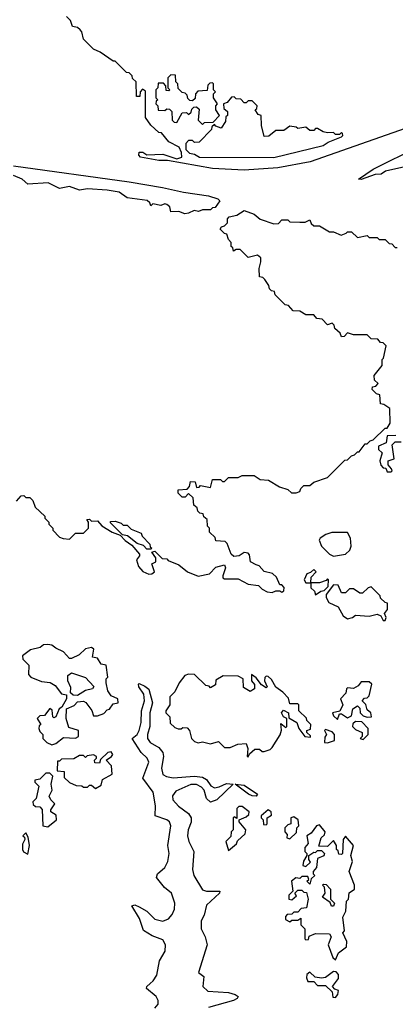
# Model space of a CAD drawing. Extents: x 2494106 to 2685573, y 758056 to 915185.
# Tile 422 of 507: x 2671714 to 2673606, y 835645 to 840609. Entities that reach past the tile are written whole.
import ezdxf

# ---------------------------------------------------------------- set-up
doc = ezdxf.new("R2010")
doc.units = 0

msp = doc.modelspace()

# ---------------------------------------------------------------- linework, layer by layer
at = {"layer": '0CON05XD'}
for points in [[(2673688.9, 840071.1), (2673178, 839891.9), (2673015, 839861.8), (2672845, 839849.4), (2672685, 839858), (2672458.3, 839898.3), (2672415, 839899.4), (2672322.5, 839915), (2672313.3, 839925), (2672315, 839940), (2672335, 839940), (2672355, 839927.5), (2672435, 839930), (2672505, 839908), (2672530, 839915), (2672529.3, 839939.3), (2672516.7, 839966.7), (2672465, 839992.5), (2672428.3, 840038.3), (2672415, 840040), (2672375, 840077.5), (2672347.5, 840115), (2672348.3, 840248.3), (2672331.7, 840258.3), (2672320, 840245), (2672318.3, 840221.7), (2672301.7, 840221.7), (2672300, 840295), (2672281.7, 840311.7), (2672280, 840325), (2672265, 840340), (2672251.7, 840341.7), (2672195, 840400), (2672185, 840400), (2672120, 840445), (2672085, 840460), (2672035, 840510), (2672027, 840547), (2672018.3, 840558.3), (2672005, 840570), (2671980, 840575), (2671970, 840605), (2671950, 840625)], [(2672635, 840080), (2672645, 840090), (2672688.3, 840091.7), (2672720, 840125), (2672702.5, 840155), (2672702.5, 840175), (2672710, 840185), (2672690, 840215), (2672690, 840235), (2672700, 840245), (2672690, 840255), (2672690, 840285), (2672685, 840290), (2672671.7, 840288.3), (2672661.7, 840278.3), (2672658.3, 840251.7), (2672611.7, 840248.3), (2672600, 840235), (2672598.3, 840211.7), (2672585, 840200), (2672571.7, 840201.7), (2672561.7, 840211.7), (2672558.3, 840228.3), (2672548.3, 840238.3), (2672531.7, 840241.7), (2672511.7, 840261.7), (2672510, 840285), (2672500, 840295), (2672498.3, 840328.3), (2672475, 840330), (2672460, 840315), (2672460, 840265), (2672470, 840255), (2672465, 840250), (2672451.7, 840251.7), (2672450, 840275), (2672438.3, 840288.3), (2672411.7, 840288.3), (2672410, 840265), (2672400, 840255), (2672400, 840215), (2672410, 840205), (2672401.7, 840198.3), (2672400, 840185), (2672410, 840175), (2672411.7, 840151.7), (2672445, 840150), (2672455, 840160), (2672468.3, 840158.3), (2672480, 840145), (2672481.7, 840101.7), (2672491.7, 840091.7), (2672505, 840090), (2672531.7, 840138.3), (2672555, 840140), (2672565, 840130), (2672578.3, 840141.7), (2672581.7, 840158.3), (2672591.7, 840168.3), (2672605, 840170), (2672617.5, 840157.5), (2672612.5, 840102.5), (2672635, 840080)], [(2672995, 839913.8), (2673243.3, 839975), (2673268, 839992), (2673335, 840017.5), (2673342.5, 840025), (2673340, 840035), (2673335, 840040), (2673325, 840030), (2673305, 840030), (2673295, 840040), (2673265, 840037.5), (2673243, 840043), (2673215, 840060), (2673205, 840060), (2673195, 840050), (2673175, 840050), (2673155, 840067.5), (2673115, 840060), (2673107, 840067), (2673075, 840072.5), (2673045, 840050), (2673005, 840050), (2672968.3, 840021.7), (2672945, 840020), (2672932.5, 840075), (2672930, 840125), (2672915, 840130), (2672900, 840155), (2672908.3, 840161.7), (2672910, 840175), (2672885, 840200), (2672865, 840200), (2672855, 840190), (2672845, 840190), (2672828.3, 840208.3), (2672805, 840210), (2672795, 840220), (2672781.7, 840218.3), (2672758.3, 840191.7), (2672740, 840185), (2672741.7, 840161.7), (2672760, 840145), (2672760, 840125), (2672751.7, 840118.3), (2672750, 840095), (2672728.3, 840061.7), (2672701.7, 840071.7), (2672695, 840080), (2672681.7, 840068.3), (2672680, 840055), (2672618.3, 839991.7), (2672595, 839990), (2672585, 840000), (2672565, 840000), (2672550, 839985), (2672550, 839955), (2672570, 839935), (2672595, 839930), (2672620, 839915), (2672995, 839913.8)], [(2673670, 839870), (2673557.5, 839845), (2673535, 839830), (2673505, 839827.5), (2673435, 839803.3), (2673420, 839805), (2673494.2, 839855), (2673725, 839969.4)], [(2671682.1, 839872.1), (2672265, 839790.4), (2672432.6, 839762.6), (2672538.3, 839738.3), (2672665, 839721.1), (2672712.5, 839705), (2672722.5, 839695), (2672698.3, 839661.7), (2672685, 839660), (2672675, 839650), (2672635, 839650), (2672615, 839642.5), (2672593.6, 839646.4), (2672565, 839632.5), (2672545, 839630)], [(2672545, 839630), (2672515, 839642.5), (2672475, 839640), (2672470, 839665), (2672455, 839677.5), (2672445, 839680), (2672425, 839672.5), (2672385, 839680), (2672375, 839670), (2672370, 839685), (2672356.4, 839696.4), (2672255, 839710), (2672215, 839738.8), (2672155, 839750), (2672055, 839755.8), (2672015, 839750), (2671965, 839768), (2671915, 839758), (2671856.8, 839786.8), (2671755, 839780), (2671726.7, 839805), (2671683, 839823)], [(2672928.3, 839388.3), (2672928.3, 839408.3), (2672911.7, 839421.7), (2672865, 839410), (2672825, 839450), (2672805, 839450), (2672791.7, 839441.7), (2672788.3, 839458.3), (2672780, 839465), (2672780, 839485), (2672765, 839500), (2672757, 839527), (2672745, 839530), (2672723, 839553), (2672730, 839565), (2672745, 839570), (2672760, 839585), (2672760, 839605), (2672770, 839615), (2672807, 839623), (2672845, 839647.5), (2672895, 839627.5), (2672925, 839603.3), (2672995, 839580), (2673018.3, 839581.7), (2673035, 839600), (2673065, 839600), (2673075, 839590), (2673125, 839587.5), (2673151.7, 839588.3), (2673175, 839600), (2673181.7, 839581.7), (2673195, 839570), (2673225, 839570), (2673275, 839540), (2673295, 839540), (2673333, 839523), (2673358.3, 839531.7), (2673365, 839540), (2673385, 839540), (2673415, 839510), (2673465, 839520), (2673475, 839510), (2673515, 839510), (2673525, 839500), (2673555, 839500), (2673575, 839480), (2673588.3, 839478.3), (2673605, 839460), (2673615, 839460)], [(2671698.3, 838181.7), (2671721.7, 838208.3), (2671735, 838210), (2671745, 838200), (2671765, 838200), (2671780, 838185), (2671791.7, 838151.7), (2671840, 838105), (2671840, 838095), (2671860, 838075), (2671860, 838065), (2671880, 838045), (2671880, 838035), (2671915, 838000), (2671933, 837993), (2671965, 837990), (2671995, 838020), (2672035, 838020), (2672060, 838045), (2672060, 838075), (2672051.7, 838088.3), (2672065, 838090), (2672075, 838080), (2672105, 838082.5), (2672127, 838057), (2672180, 838025), (2672220, 838010), (2672245, 837983.3), (2672279.3, 837959.3), (2672317.5, 837915), (2672317.5, 837905), (2672302.5, 837885), (2672311.7, 837851.7), (2672335, 837827.5), (2672365, 837813.3), (2672380, 837815), (2672392.5, 837825), (2672380, 837865), (2672400, 837875), (2672400, 837895), (2672380, 837925), (2672395, 837930), (2672431.7, 837891.7), (2672455, 837890), (2672461.7, 837881.7), (2672515, 837860), (2672560, 837825), (2672613, 837803), (2672670, 837815), (2672701.7, 837848.3), (2672745, 837860), (2672750, 837845), (2672736.7, 837805), (2672737.5, 837795), (2672745, 837790), (2672815, 837790), (2672865, 837763.3), (2672917, 837757), (2672935, 837737.5), (2672960, 837725), (2672985, 837721.2), (2673005, 837730), (2673025, 837730), (2673035, 837723.3), (2673045, 837730), (2673047, 837747), (2673035, 837760), (2673025, 837760), (2673008.3, 837798.3), (2672987, 837817), (2672945, 837827.5), (2672920, 837855), (2672905, 837860), (2672877.5, 837875), (2672871.7, 837911.7), (2672865, 837920), (2672845, 837922.5), (2672820, 837905), (2672793, 837903), (2672780, 837915), (2672758.3, 837968.3), (2672748.3, 837978.3), (2672701.7, 837981.7), (2672698.3, 837998.3), (2672670, 838025), (2672670, 838045), (2672660, 838055), (2672658.3, 838088.3), (2672641.7, 838101.7), (2672638.3, 838118.3), (2672621.7, 838121.7), (2672611.7, 838131.7), (2672608.3, 838148.3), (2672591.7, 838161.7), (2672588.3, 838198.3), (2672565, 838220), (2672548.3, 838201.7), (2672531.7, 838201.7), (2672511.7, 838221.7), (2672511.7, 838238.3), (2672558.3, 838241.7), (2672570, 838255), (2672575, 838280), (2672598.3, 838278.3), (2672605, 838250), (2672618.3, 838251.7), (2672625, 838260), (2672675, 838250), (2672685, 838290), (2672725, 838290), (2672735, 838280), (2672745, 838280), (2672765, 838300), (2672815, 838300), (2672835, 838310), (2672895, 838310), (2672925, 838290), (2672967, 838287), (2673023, 838253), (2673065, 838240), (2673083, 838223), (2673107, 838223), (2673125, 838230), (2673130, 838245), (2673145, 838260), (2673175, 838260), (2673195, 838277.5), (2673265, 838300), (2673351.7, 838388.3), (2673365, 838390), (2673385, 838410), (2673400, 838415), (2673415, 838430), (2673425, 838430), (2673455, 838470), (2673465, 838470), (2673480, 838485), (2673495, 838490), (2673555, 838550), (2673565, 838550), (2673580, 838575), (2673578.3, 838648.3), (2673548.3, 838668.3), (2673531.7, 838671.7), (2673528.3, 838718.3), (2673511.7, 838721.7), (2673490, 838745), (2673491.7, 838758.3), (2673508.3, 838761.7), (2673520, 838775), (2673501.7, 838791.7), (2673500, 838815), (2673540, 838865), (2673540, 838895), (2673547, 838903), (2673560, 838965), (2673545, 838980), (2673531.7, 838981.7), (2673518.3, 838998.3), (2673485, 839000), (2673465, 839020), (2673395, 839020), (2673365, 839030), (2673348.3, 839011.7), (2673335, 839010), (2673328.3, 839028.3), (2673301.7, 839051.7), (2673298.3, 839068.3), (2673288.3, 839078.3), (2673265, 839070), (2673238.3, 839098.3), (2673211.7, 839101.7), (2673195, 839120), (2673155, 839120), (2673125, 839140), (2673091.7, 839141.7), (2673068.3, 839168.3), (2673051.7, 839171.7), (2673001.7, 839221.7), (2672998.3, 839238.3), (2672981.7, 839241.7), (2672971.7, 839251.7), (2672968.3, 839268.3), (2672948.3, 839298.3), (2672938.3, 839308.3), (2672921.7, 839311.7), (2672920, 839355), (2672928.3, 839388.3)], [(2673608.3, 838511.7), (2673565, 838510), (2673560, 838475), (2673521.7, 838458.3), (2673521.7, 838441.7), (2673540, 838425), (2673527.5, 838385), (2673533, 838363), (2673545, 838350), (2673558.3, 838348.3), (2673565, 838330), (2673585, 838330)], [(2673585, 838330), (2673590, 838335), (2673587.5, 838345), (2673570, 838365), (2673570, 838385), (2673600, 838395), (2673590, 838465), (2673605, 838480), (2673635, 838480)], [(2672375, 837940), (2672355, 837940), (2672338.3, 837958.3), (2672305, 837967.5), (2672257, 838007), (2672231.7, 838011.7), (2672171.7, 838071.7), (2672171.7, 838078.3), (2672195, 838080), (2672225, 838070), (2672235, 838060), (2672255, 838060), (2672275, 838040), (2672325, 838020), (2672330, 838005), (2672370, 837965), (2672371.7, 837951.7), (2672380, 837945), (2672375, 837940)], [(2673295, 837903.8), (2673355.9, 837914.1), (2673376.7, 837935), (2673383.8, 837955), (2673381.2, 837995), (2673365, 838023.3), (2673287.3, 838022.7), (2673256.1, 838013.9), (2673227.5, 837995), (2673222.5, 837985), (2673233.9, 837953.9), (2673274, 837914), (2673295, 837903.8)], [(2673205, 837710), (2673231.7, 837728.3), (2673248.3, 837731.7), (2673268.3, 837751.7), (2673270, 837785), (2673265, 837790), (2673258.3, 837781.7), (2673225, 837770), (2673180, 837770), (2673181.7, 837798.3), (2673207.5, 837825), (2673195, 837837.5), (2673178.3, 837821.7), (2673160, 837815), (2673147.5, 837785), (2673155, 837770), (2673180, 837770), (2673180, 837745), (2673198.3, 837728.3), (2673205, 837710)], [(2673555, 837580), (2673560, 837595), (2673552.5, 837615), (2673567.5, 837635), (2673567, 837667), (2673555, 837670), (2673531.7, 837691.7), (2673530, 837705), (2673485, 837750), (2673470, 837745), (2673441.7, 837718.3), (2673428.3, 837718.3), (2673395, 837740), (2673375, 837740), (2673355, 837720), (2673335, 837720), (2673318.3, 837758.3), (2673295, 837760), (2673258.3, 837711.7), (2673257.5, 837695), (2673270.7, 837670.7), (2673318.3, 837648.3), (2673343.9, 837603.9), (2673365, 837587.5), (2673390, 837595), (2673405, 837607.5), (2673475, 837602.5), (2673515, 837612.5), (2673533.8, 837603.8), (2673545, 837580), (2673555, 837580)], [(2671875, 836952.5), (2671895, 836960), (2671935, 836990), (2671995, 836987.5), (2672010, 836995), (2672010, 837025), (2671960.7, 837040.7), (2671947.5, 837085), (2671950, 837135), (2671988.3, 837151.7), (2672005, 837170), (2672035, 837172.5), (2672046.7, 837166.7), (2672076.7, 837126.7), (2672085, 837100), (2672105, 837100), (2672138.3, 837111.7), (2672155, 837130), (2672166.7, 837133.3), (2672185, 837160), (2672210, 837165), (2672207.5, 837185), (2672175, 837200), (2672157.5, 837225), (2672150, 837265), (2672150, 837285), (2672157.5, 837295), (2672150, 837355), (2672125, 837360), (2672105, 837390), (2672080, 837395), (2672087.5, 837435), (2672075, 837443.3), (2672045, 837436.7), (2672013.6, 837406.4), (2671975, 837387.5), (2671965, 837387.5), (2671935, 837422.5), (2671895, 837440), (2671875, 837455.8), (2671855, 837458.8), (2671833, 837457), (2671817, 837443), (2671768.3, 837431.7), (2671728.3, 837401.7), (2671730, 837385), (2671760, 837355), (2671758.3, 837308.3), (2671770, 837295), (2671823, 837273), (2671867, 837267), (2671893, 837253), (2671925, 837210), (2671950, 837205), (2671950, 837185), (2671926.7, 837143.3), (2671912.5, 837135), (2671896.4, 837093.6), (2671885, 837090), (2671880, 837095), (2671877, 837127), (2671865, 837136.7), (2671838.3, 837101.7), (2671815, 837100), (2671802.5, 837085), (2671820, 837055), (2671811.7, 837048.3), (2671810, 837035), (2671815, 837020), (2671830, 837005), (2671830, 836985), (2671850, 836965), (2671875, 836952.5)], [(2672005, 837202.5), (2671983, 837203), (2671970, 837215), (2671971.7, 837241.7), (2671956.7, 837275), (2671957, 837303), (2671975, 837316.7), (2672045, 837292.5), (2672087, 837247), (2672080, 837235), (2672045, 837227.5), (2672005, 837202.5)], [(2672395, 835626.2), (2672411.1, 835645), (2672411.8, 835665), (2672401.2, 835685), (2672352.5, 835725), (2672354.2, 835735), (2672370.6, 835749.4), (2672386.8, 835763.2), (2672405, 835792.5), (2672417.5, 835865), (2672447, 835913), (2672448.9, 835945), (2672435, 835970.6), (2672380.5, 835990.5), (2672337.5, 836017.5), (2672318.1, 836078.1), (2672278.3, 836141.7), (2672294.1, 836145.9), (2672315, 836136.9), (2672355, 836113.8), (2672394.3, 836074.2), (2672435, 836064.6), (2672463.6, 836076.4), (2672482.2, 836097.8), (2672493, 836125), (2672495.3, 836155), (2672479.2, 836205), (2672444.1, 836234.1), (2672403.1, 836285), (2672407.6, 836302.4), (2672445.6, 836334.3), (2672459.7, 836365), (2672467.1, 836405), (2672460, 836445), (2672474.7, 836544.7), (2672467.7, 836565), (2672455, 836574.7), (2672395.7, 836595.7), (2672397.8, 836645), (2672386.6, 836715), (2672334.6, 836785), (2672364.7, 836865), (2672356.2, 836885), (2672326, 836915), (2672280.8, 836985), (2672305, 837005.5), (2672315.2, 837024.8), (2672325.4, 837065), (2672327.9, 837125), (2672342.5, 837175), (2672339.3, 837209.3), (2672314.3, 837245), (2672311.7, 837258.3), (2672315, 837262.5), (2672345, 837249.4), (2672365, 837233.8), (2672382.5, 837165), (2672368.7, 837115), (2672369.1, 837045), (2672357.5, 837005), (2672358.2, 836985), (2672371.5, 836965), (2672415, 836939.2), (2672435.3, 836915), (2672438.2, 836895), (2672427.4, 836835), (2672434.3, 836804.3), (2672453.4, 836793.4), (2672486.6, 836786.6), (2672595, 836794.7), (2672635, 836790.8), (2672655, 836777.7), (2672676.4, 836746.4), (2672695, 836736.4), (2672719.5, 836740.5), (2672755, 836757.5), (2672790, 836755), (2672706.2, 836675), (2672675, 836664.2), (2672655, 836682.2), (2672643.4, 836725), (2672630, 836740), (2672605, 836752.8), (2672576.2, 836753.8), (2672499.9, 836720.1), (2672484.3, 836695.7), (2672485.7, 836675.7), (2672513.1, 836643.1), (2672565, 836606.1), (2672577.1, 836585), (2672577.6, 836562.5), (2672562.6, 836525), (2672558.4, 836495), (2672566, 836466), (2672591.4, 836415), (2672584.3, 836324.3), (2672590.4, 836295), (2672635, 836221.5), (2672654.7, 836214.7), (2672722.5, 836215), (2672721.2, 836205), (2672655.3, 836145), (2672643.3, 836095), (2672628.5, 836065), (2672628.5, 836025), (2672648.1, 835985), (2672657.5, 835945), (2672614.2, 835805), (2672641.2, 835785), (2672637.1, 835735), (2672661.5, 835711.5), (2672765, 835704.6), (2672800, 835695), (2672813.8, 835685), (2672810, 835675), (2672791.2, 835665), (2672665, 835628.4)], [(2672865, 836892.5), (2672871.7, 836908.3), (2672898.3, 836931.7), (2672921.7, 836931.7), (2672935, 836920), (2672945, 836920), (2672975, 836930), (2672985, 836940), (2673026.7, 837003.3), (2673033, 837027), (2673030, 837060), (2673055, 837040), (2673060, 837045), (2673060, 837085), (2673043.6, 837093.6), (2673033.3, 837115), (2673042.5, 837127.5), (2673067.5, 837115), (2673070, 837090), (2673110, 837065), (2673120, 837035), (2673150, 836995), (2673178.3, 836991.7), (2673178.3, 836998.3), (2673160, 837015), (2673160, 837025), (2673178.3, 837031.7), (2673180, 837055), (2673160, 837075), (2673158.3, 837088.3), (2673120, 837125), (2673120, 837155), (2673115, 837160), (2673075, 837160), (2673068.3, 837188.3), (2673039.3, 837219.3), (2673003.6, 837243.6), (2672983, 837283), (2672965, 837297.5), (2672955, 837300), (2672948.3, 837291.7), (2672947.5, 837275), (2672960, 837245), (2672955, 837240), (2672932.5, 837255), (2672905, 837290), (2672881.7, 837308.3), (2672882.5, 837275), (2672897, 837257), (2672897.5, 837235), (2672875, 837222.5), (2672841.7, 837241.7), (2672840, 837285), (2672815, 837300), (2672738.3, 837301.7), (2672701.7, 837278.3), (2672700, 837255), (2672675, 837240), (2672668.3, 837248.3), (2672651.7, 837251.7), (2672595, 837307.5), (2672565, 837310), (2672545, 837302.5), (2672517.5, 837265), (2672495, 837220), (2672470, 837195), (2672470, 837155), (2672450, 837125), (2672450, 837115), (2672470, 837095), (2672471.7, 837061.7), (2672495, 837040), (2672513, 837033), (2672527, 837033), (2672535, 837040), (2672558.3, 837038.3), (2672570, 837025), (2672580, 836985), (2672595, 836970), (2672613.6, 836963.6), (2672635, 836967.5), (2672675, 836957.5), (2672715, 836970), (2672745, 836940), (2672775, 836940), (2672813, 836957), (2672855, 836960), (2672862.5, 836935), (2672860, 836895), (2672865, 836892.5)], [(2673315, 837080), (2673325, 837110), (2673335, 837110), (2673365, 837090), (2673385, 837100), (2673392.5, 837135), (2673415, 837150), (2673427.5, 837137.5), (2673430, 837115), (2673445, 837100), (2673465, 837092.5), (2673486.4, 837093.6), (2673482.5, 837115), (2673465, 837130), (2673457, 837157), (2673440, 837175), (2673451.7, 837188.3), (2673465, 837190), (2673475, 837200), (2673488.3, 837258.3), (2673475, 837270), (2673435, 837270), (2673419.3, 837250.7), (2673395, 837237.5), (2673365, 837240), (2673360, 837235), (2673357, 837213), (2673330, 837185), (2673342.5, 837155), (2673327.5, 837122.5), (2673290, 837115), (2673295, 837100), (2673315, 837080)], [(2673445, 836980), (2673470, 837005), (2673470, 837035), (2673438.3, 837068.3), (2673405, 837070), (2673391.7, 837058.3), (2673390, 837045), (2673405, 837030), (2673440, 837015), (2673440, 836995), (2673430, 836985), (2673445, 836980)], [(2673265, 836962.5), (2673300, 836975), (2673300, 837005), (2673288.3, 837018.3), (2673255, 837030), (2673250, 837025), (2673260, 837005), (2673251.7, 836991.7), (2673250, 836965), (2673265, 836962.5)], [(2672095, 836732.5), (2672125, 836750), (2672131.7, 836778.3), (2672180, 836805), (2672177, 836847), (2672150, 836875), (2672176.1, 836893.9), (2672182.5, 836905), (2672175, 836917.5), (2672157.5, 836915), (2672121.7, 836878.3), (2672115, 836860), (2672091.7, 836861.7), (2672090, 836875), (2672100, 836885), (2672100, 836895), (2672085, 836902.5), (2672053, 836897), (2672045, 836890), (2672035, 836900), (2672015, 836900), (2671987, 836883), (2671925, 836880), (2671915, 836870), (2671905, 836870), (2671901.7, 836821.7), (2671938.3, 836818.3), (2671938.3, 836788.3), (2671965, 836762.5), (2671998.3, 836748.3), (2672027, 836747), (2672035, 836740), (2672055, 836740), (2672065, 836750), (2672075, 836750), (2672095, 836732.5)], [(2671855, 836540), (2671900, 836575), (2671898.3, 836598.3), (2671870, 836615), (2671870, 836625), (2671890, 836655), (2671870, 836675), (2671862.5, 836695), (2671877.5, 836725), (2671872.5, 836755), (2671880, 836795), (2671865, 836810), (2671845, 836810), (2671815, 836780), (2671790, 836775), (2671790, 836765), (2671810, 836745), (2671797, 836683), (2671780, 836665), (2671781.7, 836651.7), (2671793, 836643), (2671815, 836640), (2671827, 836627), (2671830, 836545), (2671855, 836540)], [(2672905, 836694.5), (2672885, 836695.6), (2672865.8, 836705), (2672800, 836755), (2672845, 836749.4), (2672912.5, 836705), (2672905, 836694.5)], [(2672765, 836420), (2672806.4, 836453.6), (2672811.7, 836468.3), (2672850, 836505), (2672852.5, 836525), (2672820, 836565), (2672820, 836575), (2672855, 836590), (2672868.3, 836601.7), (2672870, 836615), (2672835, 836642.5), (2672818.3, 836641.7), (2672808.3, 836631.7), (2672808.3, 836581.7), (2672795, 836590), (2672790, 836585), (2672790, 836525), (2672780, 836515), (2672778.3, 836491.7), (2672752.5, 836465), (2672765, 836420)], [(2672955, 836550), (2672960, 836555), (2672960, 836585), (2672981.7, 836598.3), (2672980, 836615), (2672965, 836626), (2672930, 836595), (2672930, 836585), (2672940, 836575), (2672941.7, 836551.7), (2672955, 836550)], [(2673075, 836480), (2673108.3, 836511.7), (2673110, 836535), (2673120, 836545), (2673117.5, 836575), (2673095, 836590), (2673080, 836585), (2673080, 836555), (2673065, 836550), (2673050, 836535), (2673050, 836515), (2673061.7, 836501.7), (2673060, 836485), (2673075, 836480)], [(2673305, 835870), (2673320, 835905), (2673360, 835935), (2673361.7, 835961.7), (2673342.5, 836005), (2673350, 836015), (2673342.5, 836085), (2673357.5, 836115), (2673360, 836165), (2673370, 836175), (2673373, 836207), (2673400, 836225), (2673400, 836245), (2673373.3, 836315), (2673390, 836365), (2673382.5, 836395), (2673396.2, 836445), (2673355, 836492.5), (2673343.6, 836476.4), (2673340, 836405), (2673335, 836400), (2673321.7, 836401.7), (2673318.3, 836418.3), (2673310, 836425), (2673310, 836445), (2673295, 836470), (2673265, 836440), (2673221.7, 836441.7), (2673232.5, 836485), (2673250, 836500), (2673252.5, 836515), (2673225, 836550), (2673210, 836545), (2673183, 836507), (2673160, 836495), (2673167.5, 836455), (2673150, 836435), (2673150, 836415), (2673160, 836405), (2673160, 836395), (2673143, 836367), (2673140, 836345), (2673155, 836340), (2673178.3, 836361.7), (2673170, 836375), (2673170, 836395), (2673195, 836412.5), (2673205, 836410), (2673215, 836420), (2673235, 836420), (2673250, 836405), (2673247, 836393), (2673215, 836380), (2673210, 836335), (2673192.5, 836315), (2673192.5, 836302.5), (2673200, 836295), (2673181.7, 836278.3), (2673175, 836250), (2673160, 836265), (2673170, 836275), (2673165, 836290), (2673135, 836290), (2673125, 836280), (2673105, 836282.5), (2673082.5, 836265), (2673090, 836215), (2673070, 836195), (2673070, 836175), (2673085, 836172.5), (2673108.3, 836191.7), (2673100, 836205), (2673115, 836220), (2673135, 836220), (2673145, 836210), (2673158.3, 836208.3), (2673167.5, 836175), (2673158.3, 836131.7), (2673131.7, 836128.3), (2673115, 836110), (2673095, 836110), (2673085, 836100), (2673061.7, 836098.3), (2673053, 836087), (2673053, 836073), (2673075, 836060), (2673085, 836070), (2673115, 836070), (2673130, 836080), (2673130, 836045), (2673150, 836025), (2673150, 835975), (2673155, 835970), (2673168.3, 835971.7), (2673171.7, 835988.3), (2673205, 836002.5), (2673275, 836000), (2673282.5, 835985), (2673267.5, 835945), (2673291.7, 835881.7), (2673305, 835870)], [(2671755, 836402.5), (2671762.5, 836445), (2671757, 836487), (2671745, 836510), (2671730, 836495), (2671738.3, 836488.3), (2671740, 836475), (2671728.3, 836451.7), (2671727.5, 836425), (2671733.6, 836413.6), (2671755, 836402.5)], [(2673295, 836140), (2673285, 836140), (2673278.3, 836158.3), (2673240, 836185), (2673252.5, 836205), (2673250, 836235), (2673240, 836245), (2673245, 836250), (2673258.3, 836248.3), (2673280, 836225), (2673280, 836175), (2673300, 836155), (2673295, 836140)], [(2673305, 835680), (2673317.5, 835695), (2673320, 835715), (2673301.7, 835721.7), (2673290, 835735), (2673320, 835775), (2673320, 835795), (2673308.3, 835808.3), (2673295, 835810), (2673255, 835780), (2673235, 835777.5), (2673201.7, 835781.7), (2673175, 835807.5), (2673160, 835795), (2673158.3, 835778.3), (2673165, 835760), (2673195, 835760), (2673215, 835740), (2673255, 835740), (2673287.5, 835707.5), (2673291.7, 835681.7), (2673305, 835680)]]:
    msp.add_lwpolyline(points, dxfattribs=at)

doc.saveas('drawing.dxf')
